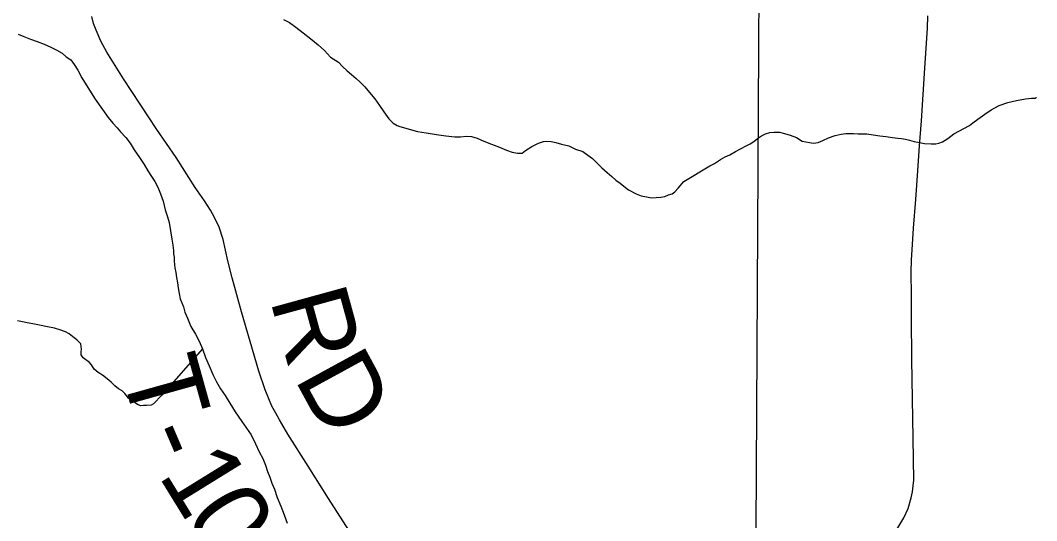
# Model space of a CAD drawing. Extents: x 103424 to 290657, y 38711 to 110967.
# Drawn here: x 214247.6069 to 214247.9825, y 40213.1097 to 40213.2945 of the extents above; entities that cross this region are included whole.
import ezdxf

# ---------------------------------------------------------------- set-up
doc = ezdxf.new("R2010")
doc.units = 0
for name, color, linetype in [('GM_X_Corporation', 7, 'Continuous'), ('GM_X_Minor_River', 7, 'Continuous'), ('GM_X_Township_Road', 7, 'Continuous'), ('GM_X_Township_Road_Text', 7, 'Continuous')]:
    doc.layers.add(name, color=color, linetype=linetype)

msp = doc.modelspace()

# ---------------------------------------------------------------- linework, layer by layer
at = {"layer": 'GM_X_Corporation'}
msp.add_lwpolyline([(214247.8786, 40212.61086), (214247.87884, 40212.72545), (214247.87818, 40212.91468), (214247.87812, 40212.92226), (214247.87812, 40212.92324), (214247.8788, 40213.084), (214247.88104, 40213.50671), (214247.88095, 40213.75762)], dxfattribs=at)
msp.add_lwpolyline([(214247.8786, 40212.61086), (214247.87884, 40212.72545), (214247.87818, 40212.91468), (214247.87812, 40212.92226), (214247.87812, 40212.92324), (214247.8788, 40213.084), (214247.88104, 40213.50671), (214247.88095, 40213.75762)], dxfattribs=at)
at = {"layer": 'GM_X_Minor_River'}
for points in [[(214247.70413, 40213.29474), (214247.70642, 40213.29362), (214247.70872, 40213.29194), (214247.71141, 40213.28987), (214247.71429, 40213.28762), (214247.71697, 40213.28536), (214247.71928, 40213.2833), (214247.72159, 40213.28085), (214247.72446, 40213.27897), (214247.726, 40213.27747), (214247.72773, 40213.27577), (214247.72927, 40213.27446), (214247.73099, 40213.27295), (214247.73253, 40213.27164), (214247.73426, 40213.26994), (214247.736, 40213.26787), (214247.73792, 40213.26542), (214247.73966, 40213.26296), (214247.74121, 40213.2607), (214247.74314, 40213.25805), (214247.74468, 40213.25655), (214247.74621, 40213.25561), (214247.74717, 40213.25524), (214247.75365, 40213.25341), (214247.75689, 40213.25287), (214247.7607, 40213.25233), (214247.76412, 40213.2518), (214247.76755, 40213.25145), (214247.76964, 40213.25147), (214247.77173, 40213.25168), (214247.77363, 40213.25151), (214247.77573, 40213.25096), (214247.77821, 40213.24985), (214247.78108, 40213.24873), (214247.78394, 40213.24762), (214247.78661, 40213.24651)], [(214247.60611, 40213.2894), (214247.60822, 40213.28847), (214247.6107, 40213.28754), (214247.61318, 40213.28661), (214247.61566, 40213.28569), (214247.61815, 40213.28457), (214247.62044, 40213.28345), (214247.62235, 40213.28233), (214247.62389, 40213.28102), (214247.62561, 40213.27989), (214247.62677, 40213.27819), (214247.62813, 40213.27612), (214247.62968, 40213.27328), (214247.63181, 40213.26969), (214247.63453, 40213.26534), (214247.63723, 40213.26157), (214247.63936, 40213.25854), (214247.64109, 40213.25647), (214247.64263, 40213.25477), (214247.64398, 40213.25327), (214247.6459, 40213.25119), (214247.64745, 40213.24912), (214247.649, 40213.24666), (214247.65093, 40213.24383), (214247.65267, 40213.24118), (214247.65403, 40213.23892)], [(214247.78661, 40213.24651), (214247.78871, 40213.24577), (214247.79062, 40213.24541), (214247.79233, 40213.24542), (214247.79365, 40213.24639), (214247.79591, 40213.24793), (214247.79837, 40213.2491), (214247.80026, 40213.24969), (214247.80121, 40213.24989), (214247.80311, 40213.24971), (214247.80483, 40213.24935), (214247.80692, 40213.2488), (214247.8096, 40213.24807), (214247.81208, 40213.24695), (214247.81475, 40213.24603), (214247.81667, 40213.24471), (214247.81839, 40213.2434), (214247.82012, 40213.24171), (214247.82185, 40213.24001), (214247.82377, 40213.23832), (214247.8255, 40213.23682), (214247.82704, 40213.2355), (214247.82857, 40213.23437), (214247.82992, 40213.23325), (214247.83164, 40213.23193), (214247.83451, 40213.23044), (214247.83642, 40213.2297), (214247.83832, 40213.22934), (214247.84023, 40213.22898), (214247.84194, 40213.22899), (214247.84365, 40213.2292), (214247.84517, 40213.22941), (214247.84649, 40213.22999), (214247.84782, 40213.23038), (214247.84876, 40213.23115), (214247.85007, 40213.2325), (214247.85213, 40213.23499), (214247.86176, 40213.24079), (214247.86346, 40213.24157), (214247.86459, 40213.24234), (214247.86572, 40213.24311), (214247.86742, 40213.24408), (214247.86913, 40213.24485), (214247.8712, 40213.24602), (214247.87328, 40213.24718), (214247.87517, 40213.24815), (214247.87668, 40213.24892), (214247.878, 40213.2497), (214247.87932, 40213.25085), (214247.88083, 40213.25182), (214247.88234, 40213.25259), (214247.88386, 40213.25299), (214247.88556, 40213.25319), (214247.88747, 40213.25321), (214247.88937, 40213.25266), (214247.89147, 40213.25211), (214247.89376, 40213.25118), (214247.89587, 40213.24987), (214247.89854, 40213.24933), (214247.90006, 40213.24916), (214247.90177, 40213.24936), (214247.90347, 40213.25014), (214247.90555, 40213.25111), (214247.90801, 40213.2519), (214247.91028, 40213.25249), (214247.91199, 40213.2527), (214247.91332, 40213.25271), (214247.91484, 40213.25272), (214247.91655, 40213.25255), (214247.91979, 40213.25258), (214247.92207, 40213.25223), (214247.92455, 40213.25187), (214247.92683, 40213.25151), (214247.92931, 40213.25116), (214247.93121, 40213.25099), (214247.93254, 40213.25081), (214247.93406, 40213.25063), (214247.93559, 40213.25027), (214247.93731, 40213.24971), (214247.93921, 40213.24935), (214247.94112, 40213.24899), (214247.94359, 40213.24883), (214247.9453, 40213.24884), (214247.94644, 40213.24905), (214247.94776, 40213.24963), (214247.94965, 40213.25079), (214247.95191, 40213.25252), (214247.95777, 40213.25562), (214247.95889, 40213.25658), (214247.96078, 40213.25793), (214247.96342, 40213.25986), (214247.96568, 40213.26141), (214247.9687, 40213.26296), (214247.97192, 40213.26413), (214247.97515, 40213.26492), (214247.97837, 40213.26552), (214247.98065, 40213.26574), (214247.98198, 40213.26575), (214247.98236, 40213.26594), (214247.98254, 40213.26594)], [(214247.65403, 40213.23892), (214247.65539, 40213.23684), (214247.65655, 40213.23495), (214247.65771, 40213.23287), (214247.65869, 40213.23041), (214247.65967, 40213.22775), (214247.66047, 40213.22453), (214247.66126, 40213.22188), (214247.66186, 40213.21979), (214247.66288, 40213.21372), (214247.66328, 40213.21144), (214247.6635, 40213.20954), (214247.66351, 40213.20821), (214247.66372, 40213.20707), (214247.66373, 40213.20555), (214247.66395, 40213.20308), (214247.66435, 40213.20137), (214247.66456, 40213.19947), (214247.66497, 40213.19758), (214247.66518, 40213.19568), (214247.66558, 40213.19359), (214247.66599, 40213.19169), (214247.66657, 40213.19018), (214247.66716, 40213.18866), (214247.66775, 40213.18677), (214247.66873, 40213.18449), (214247.66991, 40213.18146), (214247.67165, 40213.17863), (214247.67301, 40213.17598), (214247.67418, 40213.17314), (214247.67536, 40213.16992), (214247.67673, 40213.16689), (214247.6781, 40213.16367), (214247.67946, 40213.16102), (214247.68082, 40213.15838), (214247.68256, 40213.15592), (214247.6843, 40213.15309), (214247.68624, 40213.14987), (214247.68875, 40213.14629), (214247.69049, 40213.14383), (214247.69223, 40213.14138), (214247.69379, 40213.13816), (214247.69515, 40213.13513), (214247.69651, 40213.13267), (214247.69749, 40213.13021), (214247.69828, 40213.12794), (214247.69906, 40213.12585), (214247.69985, 40213.12358), (214247.70083, 40213.12131), (214247.70181, 40213.11828), (214247.70318, 40213.11506), (214247.70436, 40213.11184), (214247.70553, 40213.10881)], [(214247.67418, 40213.17314), (214247.65918, 40213.15607), (214247.65617, 40213.15281), (214247.65523, 40213.15242), (214247.65352, 40213.15221), (214247.65238, 40213.1522), (214247.65143, 40213.15219), (214247.65047, 40213.15256), (214247.64914, 40213.15331), (214247.64779, 40213.15424), (214247.64683, 40213.155), (214247.64548, 40213.15669), (214247.64452, 40213.15763), (214247.64318, 40213.15838), (214247.64184, 40213.15951), (214247.64049, 40213.16083), (214247.63896, 40213.16214), (214247.63723, 40213.16346), (214247.6357, 40213.16439), (214247.63417, 40213.16571), (214247.6332, 40213.16722), (214247.63243, 40213.16816), (214247.63013, 40213.16985), (214247.62935, 40213.17098), (214247.62934, 40213.17212), (214247.62952, 40213.17308), (214247.62931, 40213.17498), (214247.62777, 40213.17648), (214247.62681, 40213.17723), (214247.62489, 40213.17873), (214247.62355, 40213.17948), (214247.62183, 40213.18003), (214247.61954, 40213.18077), (214247.61688, 40213.18132), (214247.61402, 40213.18186), (214247.61154, 40213.1824), (214247.60945, 40213.18276), (214247.60773, 40213.18313), (214247.60583, 40213.18349)]]:
    msp.add_lwpolyline(points, dxfattribs=at)
at = {"layer": 'GM_X_Township_Road'}
for points in [[(214247.72835, 40213.10618), (214247.72079, 40213.11796), (214247.7133, 40213.1298), (214247.70582, 40213.14163), (214247.70354, 40213.14545), (214247.70263, 40213.14702), (214247.7013, 40213.14939), (214247.69991, 40213.15203), (214247.69869, 40213.15477), (214247.69741, 40213.15804), (214247.69511, 40213.16491), (214247.69188, 40213.17588), (214247.68865, 40213.18685), (214247.68524, 40213.19944), (214247.68363, 40213.20572), (214247.68185, 40213.21356), (214247.68037, 40213.21805), (214247.67862, 40213.22169), (214247.67713, 40213.22432), (214247.675, 40213.22786), (214247.67156, 40213.23275), (214247.66449, 40213.24386), (214247.65737, 40213.25417), (214247.6512, 40213.26349), (214247.64503, 40213.2728), (214247.63889, 40213.28273), (214247.63666, 40213.2868), (214247.6349, 40213.29077), (214247.63392, 40213.29328), (214247.63335, 40213.29587)], [(214247.93081, 40213.10646), (214247.93339, 40213.11074), (214247.93506, 40213.11422), (214247.9362, 40213.11813), (214247.93659, 40213.12041), (214247.93692, 40213.12254), (214247.93712, 40213.1247), (214247.93689, 40213.14023), (214247.93667, 40213.15471), (214247.93646, 40213.16918), (214247.93633, 40213.18471), (214247.93626, 40213.19305), (214247.93618, 40213.20139), (214247.93625, 40213.20621), (214247.93635, 40213.20781), (214247.93699, 40213.21775), (214247.93782, 40213.22832), (214247.93864, 40213.23889), (214247.93929, 40213.24815), (214247.93993, 40213.25741), (214247.94055, 40213.2671), (214247.94117, 40213.27678), (214247.9422, 40213.29161), (214247.94237, 40213.29618)]]:
    msp.add_lwpolyline(points, dxfattribs=at)

# ---------------------------------------------------------------- texts
at = {"layer": 'GM_X_Township_Road_Text'}
for s, rotation, p in [('R', 285.3616, (214247.69908, 40213.19149)), ('T', 285.6081, (214247.64385, 40213.16576)), ('D', 298.6276, (214247.7079, 40213.16246)), ('-', 293.1191, (214247.65091, 40213.14146)), ('1', 301.6896, (214247.65762, 40213.12662)), ('0', 302.7955, (214247.66713, 40213.11123))]:
    msp.add_text(s, height=0.02841, rotation=rotation, dxfattribs=at).set_placement(p)

doc.saveas('drawing.dxf')
